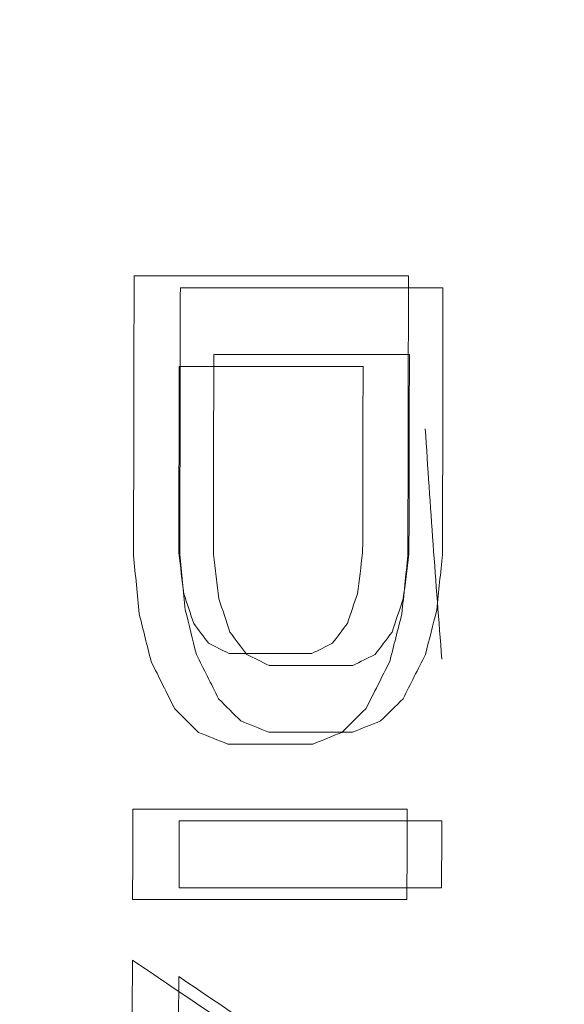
# Model space of a CAD drawing. Header units: millimetres. Extents: x -10 to 594, y 0 to 420.
# Tile 393 of 656: x 203.9332 to 204.011, y 280.8043 to 280.945. Entities that reach past the tile are written whole.
import ezdxf

# ---------------------------------------------------------------- set-up
doc = ezdxf.new("R2010")
doc.units = ezdxf.units.MM
doc.layers.add('1', color=7, linetype='Continuous', true_color=0xffffff)

msp = doc.modelspace()

# ---------------------------------------------------------------- linework, layer by layer
at = {"layer": '1', "color": 155, "linetype": 'Continuous', "lineweight": 18}
for points, knots in [([(204.40352, 278.79375), (204.33394, 278.7936), (204.19588, 278.82249), (203.93276, 278.99196), (203.64432, 279.40375), (203.41025, 280.1436), (203.32698, 281.01625), (203.41025, 281.88889), (203.64432, 282.62874), (203.93276, 283.04053), (204.19588, 283.21), (204.33394, 283.23889), (204.40352, 283.23875)], [0, 0, 0, 0, 0.0625, 0.125, 0.25, 0.375, 0.5, 0.625, 0.75, 0.875, 0.9375, 1, 1, 1, 1]), ([(204.40352, 283.23875), (204.40271, 283.23875), (204.40107, 283.23875), (204.39862, 283.23873), (204.39617, 283.23871), (204.39372, 283.23867), (204.39127, 283.23862), (204.38882, 283.23856), (204.38637, 283.23849), (204.38392, 283.23841), (204.38148, 283.23831), (204.37903, 283.2382), (204.37658, 283.23808), (204.37414, 283.23795), (204.37169, 283.23781), (204.36925, 283.23765), (204.36681, 283.23748), (204.36437, 283.2373), (204.36193, 283.23711), (204.35949, 283.23691), (204.35705, 283.23669), (204.35461, 283.23646), (204.35217, 283.23622), (204.34973, 283.23597), (204.34729, 283.23571), (204.34486, 283.23543), (204.34242, 283.23515), (204.33999, 283.23485), (204.33755, 283.23453), (204.33512, 283.23421), (204.33269, 283.23388), (204.33026, 283.23353), (204.32782, 283.23317), (204.32539, 283.2328), (204.32296, 283.23242), (204.32053, 283.23202), (204.31811, 283.23161), (204.31568, 283.2312), (204.31325, 283.23076), (204.31082, 283.23032), (204.3084, 283.22987), (204.30597, 283.2294), (204.30355, 283.22892), (204.30113, 283.22843), (204.2987, 283.22793), (204.29628, 283.22741), (204.29386, 283.22689), (204.29144, 283.22635), (204.28902, 283.2258), (204.2866, 283.22524), (204.28418, 283.22466), (204.28176, 283.22408), (204.27934, 283.22348), (204.27692, 283.22287), (204.27451, 283.22225), (204.27209, 283.22161), (204.26968, 283.22097), (204.26726, 283.22031), (204.26485, 283.21964), (204.26243, 283.21896), (204.26002, 283.21827), (204.25761, 283.21756), (204.2552, 283.21684), (204.25279, 283.21611), (204.25038, 283.21537), (204.24797, 283.21462), (204.24556, 283.21385), (204.24315, 283.21308), (204.24074, 283.21229), (204.23834, 283.21149), (204.23593, 283.21067), (204.23352, 283.20985), (204.23112, 283.20901), (204.22871, 283.20816), (204.22631, 283.2073), (204.22391, 283.20643), (204.2215, 283.20555), (204.2191, 283.20465), (204.2167, 283.20374), (204.2143, 283.20282), (204.2119, 283.20189), (204.2095, 283.20094), (204.2071, 283.19999), (204.2047, 283.19902), (204.2023, 283.19804), (204.1999, 283.19705), (204.18479, 283.19072), (204.15713, 283.17787), (204.1173, 283.15582), (204.07802, 283.13051), (204.03929, 283.10193), (203.99797, 283.06746), (203.95432, 283.02621), (203.90866, 282.97716), (203.86414, 282.9233), (203.82084, 282.86476), (203.77892, 282.80184), (203.73854, 282.73473), (203.69979, 282.66355), (203.6627, 282.5884), (203.62734, 282.50947), (203.59381, 282.42691), (203.56215, 282.34083), (203.52913, 282.2415), (203.49572, 282.1281), (203.46318, 281.99979), (203.43707, 281.87842), (203.41636, 281.76547), (203.40009, 281.66198), (203.38623, 281.55674), (203.37481, 281.44998), (203.36586, 281.34218), (203.35944, 281.23381), (203.35559, 281.12513), (203.35431, 281.01625), (203.35559, 280.90737), (203.35944, 280.79869), (203.36586, 280.69032), (203.37481, 280.58252), (203.38623, 280.47576), (203.40009, 280.37052), (203.41635, 280.26703), (203.435, 280.16536), (203.45597, 280.06574), (203.47923, 279.96839), (203.50473, 279.87344), (203.53242, 279.78108), (203.56215, 279.69166), (203.5938, 279.60559), (203.62734, 279.52303), (203.66269, 279.44409), (203.69978, 279.36894), (203.73854, 279.29777), (203.77891, 279.23066), (203.82084, 279.16773), (203.86414, 279.1092), (203.90865, 279.05534), (203.95432, 279.00629), (204.00109, 278.96208), (204.04887, 278.92281), (204.09755, 278.8886), (204.14711, 278.8595), (204.18209, 278.84287), (204.20193, 278.8346), (204.20637, 278.83279), (204.2108, 278.83103), (204.21523, 278.8293), (204.21967, 278.82762), (204.22411, 278.82598), (204.22855, 278.82438), (204.233, 278.82282), (204.23744, 278.8213), (204.24189, 278.81982), (204.24634, 278.81838), (204.25079, 278.81698), (204.25525, 278.81563), (204.2597, 278.81431), (204.26416, 278.81304), (204.26862, 278.8118), (204.27309, 278.81061), (204.27755, 278.80946), (204.28202, 278.80834), (204.28649, 278.80727), (204.29096, 278.80624), (204.29543, 278.80525), (204.29991, 278.8043), (204.30439, 278.8034), (204.30887, 278.80253), (204.31335, 278.8017), (204.31784, 278.80092), (204.32233, 278.80017), (204.32682, 278.79947), (204.33131, 278.79881), (204.33581, 278.79818), (204.3403, 278.7976), (204.3448, 278.79706), (204.34931, 278.79656), (204.35381, 278.7961), (204.35832, 278.79568), (204.36283, 278.7953), (204.36734, 278.79497), (204.37185, 278.79467), (204.37637, 278.79442), (204.38089, 278.7942), (204.38541, 278.79403), (204.38994, 278.79389), (204.39446, 278.7938), (204.39899, 278.79375), (204.40201, 278.79375), (204.40352, 278.79375)], [0, 0, 0, 0, 0.000746, 0.001492, 0.002237, 0.002983, 0.003728, 0.004473, 0.005218, 0.005962, 0.006707, 0.007451, 0.008195, 0.008939, 0.009683, 0.010427, 0.01117, 0.011913, 0.012657, 0.0134, 0.014143, 0.014885, 0.015628, 0.016371, 0.017113, 0.017855, 0.018598, 0.01934, 0.020082, 0.020824, 0.021566, 0.022307, 0.023049, 0.023791, 0.024532, 0.025274, 0.026015, 0.026757, 0.027498, 0.028239, 0.02898, 0.029722, 0.030463, 0.031204, 0.031945, 0.032686, 0.033427, 0.034168, 0.034909, 0.03565, 0.036391, 0.037132, 0.037874, 0.038615, 0.039356, 0.040097, 0.040838, 0.041579, 0.04232, 0.043062, 0.043803, 0.044545, 0.045286, 0.046027, 0.046769, 0.047511, 0.048252, 0.048994, 0.049736, 0.050478, 0.05122, 0.051962, 0.052705, 0.053447, 0.054189, 0.054932, 0.055675, 0.056418, 0.057161, 0.057904, 0.058647, 0.05939, 0.060134, 0.060878, 0.061621, 0.062365, 0.06311, 0.075698, 0.088229, 0.100725, 0.113207, 0.125697, 0.14129, 0.156857, 0.172441, 0.188081, 0.20372, 0.219302, 0.234867, 0.250452, 0.266047, 0.281627, 0.297231, 0.312895, 0.333766, 0.354549, 0.375329, 0.390906, 0.406468, 0.422052, 0.437697, 0.453344, 0.468917, 0.484456, 0.499999, 0.515541, 0.531079, 0.546652, 0.5623, 0.577944, 0.593528, 0.60909, 0.624668, 0.640257, 0.655835, 0.67144, 0.687107, 0.70277, 0.718373, 0.733954, 0.74955, 0.765134, 0.780698, 0.796281, 0.811921, 0.82756, 0.843143, 0.858711, 0.874306, 0.889914, 0.905519, 0.921164, 0.93689, 0.938265, 0.93964, 0.941013, 0.942387, 0.94376, 0.945132, 0.946504, 0.947876, 0.949247, 0.950618, 0.951989, 0.953359, 0.954729, 0.956099, 0.957469, 0.958839, 0.960208, 0.961578, 0.962947, 0.964317, 0.965686, 0.967055, 0.968425, 0.969794, 0.971164, 0.972534, 0.973903, 0.975274, 0.976644, 0.978014, 0.979385, 0.980756, 0.982128, 0.9835, 0.984872, 0.986244, 0.987618, 0.988991, 0.990365, 0.99174, 0.993115, 0.994491, 0.995867, 0.997244, 0.998622, 1, 1, 1, 1]), ([(203.96089, 280.89718), (203.96554, 280.89718), (203.97486, 280.89718), (203.98418, 280.89718), (203.98884, 280.89718)], [0, 0, 0, 0, 0.5, 1, 1, 1, 1]), ([(203.98076, 280.85273), (203.97876, 280.85273), (203.97477, 280.85273), (203.97077, 280.85273), (203.96878, 280.85273)], [0, 0, 0, 0, 0.5, 1, 1, 1, 1]), ([(203.96875, 280.84321), (203.97075, 280.84321), (203.97474, 280.84321), (203.97873, 280.84321), (203.98073, 280.84321)], [0, 0, 0, 0, 0.5, 1, 1, 1, 1])]:
    msp.add_open_spline(points, degree=3, knots=knots, dxfattribs=at)
for points in [[(203.94942, 280.86844), (203.94945, 280.88176), (203.94948, 280.89509), (203.9495, 280.90841)], [(203.9495, 280.90841), (203.96257, 280.90841), (203.97564, 280.90841), (203.98871, 280.90841)], [(203.98871, 280.90841), (203.98868, 280.89509), (203.98866, 280.88176), (203.98862, 280.86844)], [(203.95611, 280.90671), (203.95609, 280.89401), (203.95606, 280.88131), (203.95604, 280.86861)], [(203.99364, 280.90671), (203.98739, 280.90671), (203.97488, 280.90671), (203.96237, 280.90671), (203.95611, 280.90671)], [(203.99357, 280.86861), (203.9936, 280.88131), (203.99362, 280.89401), (203.99364, 280.90671)], [(203.96083, 280.86861), (203.96085, 280.87813), (203.96087, 280.88766), (203.96089, 280.89718)], [(203.98884, 280.89718), (203.98882, 280.88766), (203.9888, 280.87813), (203.98878, 280.86861)], [(203.95595, 280.89548), (203.95593, 280.88659), (203.95591, 280.87771), (203.95589, 280.86882)], [(203.98222, 280.89548), (203.97346, 280.89548), (203.9647, 280.89548), (203.95595, 280.89548)], [(203.98216, 280.86882), (203.98218, 280.87771), (203.9822, 280.88659), (203.98222, 280.89548)], [(203.99348, 280.85364), (203.9926, 280.86458), (203.99181, 280.87555), (203.99111, 280.88655)], [(203.95024, 280.8601), (203.94997, 280.86288), (203.94969, 280.86566), (203.94942, 280.86844)], [(203.95589, 280.86882), (203.95613, 280.86687), (203.95637, 280.86492), (203.95661, 280.86297)], [(203.95604, 280.86861), (203.9563, 280.86596), (203.95656, 280.86332), (203.95682, 280.86067)], [(203.96161, 280.86226), (203.96135, 280.86437), (203.96109, 280.86649), (203.96083, 280.86861)], [(203.98141, 280.86297), (203.98166, 280.86492), (203.98191, 280.86687), (203.98216, 280.86882)], [(203.98862, 280.86844), (203.98834, 280.86566), (203.98805, 280.86288), (203.98776, 280.8601)], [(203.98878, 280.86861), (203.98851, 280.86649), (203.98824, 280.86437), (203.98796, 280.86226)], [(203.99275, 280.86067), (203.99302, 280.86332), (203.9933, 280.86596), (203.99357, 280.86861)], [(203.95661, 280.86297), (203.95708, 280.86156), (203.95755, 280.86015), (203.95802, 280.85873)], [(203.9632, 280.8575), (203.96267, 280.85908), (203.96214, 280.86067), (203.96161, 280.86226)], [(203.97998, 280.85873), (203.98046, 280.86015), (203.98093, 280.86156), (203.98141, 280.86297)], [(203.98796, 280.86226), (203.98743, 280.86067), (203.98689, 280.85908), (203.98636, 280.8575)], [(203.95682, 280.86067), (203.95734, 280.85855), (203.95787, 280.85644), (203.9584, 280.85432)], [(203.99114, 280.85432), (203.99168, 280.85644), (203.99221, 280.85855), (203.99275, 280.86067)], [(203.95193, 280.8533), (203.95137, 280.85557), (203.9508, 280.85784), (203.95024, 280.8601)], [(203.98776, 280.8601), (203.98719, 280.85784), (203.98661, 280.85557), (203.98604, 280.8533)], [(203.95802, 280.85873), (203.95873, 280.85779), (203.95944, 280.85685), (203.96015, 280.8559)], [(203.97784, 280.8559), (203.97855, 280.85685), (203.97926, 280.85779), (203.97998, 280.85873)], [(203.96559, 280.85432), (203.96479, 280.85538), (203.96399, 280.85644), (203.9632, 280.8575)], [(203.98636, 280.8575), (203.98556, 280.85644), (203.98475, 280.85538), (203.98395, 280.85432)], [(203.96015, 280.8559), (203.96113, 280.85541), (203.96212, 280.85492), (203.9631, 280.85443)], [(203.97488, 280.85443), (203.97586, 280.85492), (203.97685, 280.85541), (203.97784, 280.8559)], [(203.9584, 280.85432), (203.95946, 280.8522), (203.96052, 280.85009), (203.96158, 280.84797)], [(203.9631, 280.85443), (203.96703, 280.85443), (203.97095, 280.85443), (203.97488, 280.85443)], [(203.96878, 280.85273), (203.96771, 280.85326), (203.96665, 280.85379), (203.96559, 280.85432)], [(203.98395, 280.85432), (203.98289, 280.85379), (203.98182, 280.85326), (203.98076, 280.85273)], [(203.98793, 280.84797), (203.989, 280.85009), (203.99007, 280.8522), (203.99114, 280.85432)], [(203.9553, 280.84656), (203.95418, 280.84881), (203.95306, 280.85105), (203.95193, 280.8533)], [(203.98604, 280.8533), (203.9849, 280.85105), (203.98377, 280.84881), (203.98263, 280.84656)], [(203.96158, 280.84797), (203.96264, 280.84691), (203.9637, 280.84585), (203.96476, 280.8448)], [(203.98473, 280.8448), (203.98579, 280.84585), (203.98686, 280.84691), (203.98793, 280.84797)], [(203.95871, 280.84317), (203.95757, 280.8443), (203.95644, 280.84543), (203.9553, 280.84656)], [(203.98263, 280.84656), (203.98149, 280.84543), (203.98035, 280.8443), (203.97921, 280.84317)], [(203.96476, 280.8448), (203.96609, 280.84427), (203.96742, 280.84374), (203.96875, 280.84321)], [(203.98073, 280.84321), (203.98206, 280.84374), (203.9834, 280.84427), (203.98473, 280.8448)], [(203.96289, 280.84151), (203.96149, 280.84206), (203.9601, 280.84261), (203.95871, 280.84317)], [(203.97921, 280.84317), (203.97781, 280.84261), (203.97642, 280.84206), (203.97502, 280.84151)], [(203.97502, 280.84151), (203.97098, 280.84151), (203.96693, 280.84151), (203.96289, 280.84151)], [(203.94929, 280.81928), (203.9493, 280.82359), (203.94931, 280.8279), (203.94933, 280.83221)], [(203.94933, 280.83221), (203.9624, 280.83221), (203.97546, 280.83221), (203.98853, 280.83221)], [(203.98853, 280.83221), (203.98851, 280.8279), (203.9885, 280.82359), (203.98849, 280.81928)], [(203.95594, 280.83051), (203.95593, 280.82733), (203.95592, 280.82416), (203.95592, 280.82098)], [(203.99347, 280.83051), (203.98722, 280.83051), (203.97471, 280.83051), (203.9622, 280.83051), (203.95594, 280.83051)], [(203.99344, 280.82098), (203.99345, 280.82416), (203.99346, 280.82733), (203.99347, 280.83051)], [(203.95592, 280.82098), (203.96217, 280.82098), (203.97468, 280.82098), (203.98719, 280.82098), (203.99344, 280.82098)], [(203.98849, 280.81928), (203.97542, 280.81928), (203.96236, 280.81928), (203.94929, 280.81928)], [(203.94922, 280.79752), (203.94923, 280.8019), (203.94925, 280.80627), (203.94926, 280.81064)], [(203.94926, 280.81064), (203.9623, 280.8018), (203.97534, 280.79295), (203.98836, 280.78411)], [(203.95588, 280.80828), (203.95587, 280.80511), (203.95586, 280.80193), (203.95585, 280.79876)], [(203.99332, 280.78288), (203.98084, 280.79135), (203.96836, 280.79982), (203.95588, 280.80828)]]:
    msp.add_open_spline(points, degree=3, dxfattribs=at)

doc.saveas('drawing.dxf')
